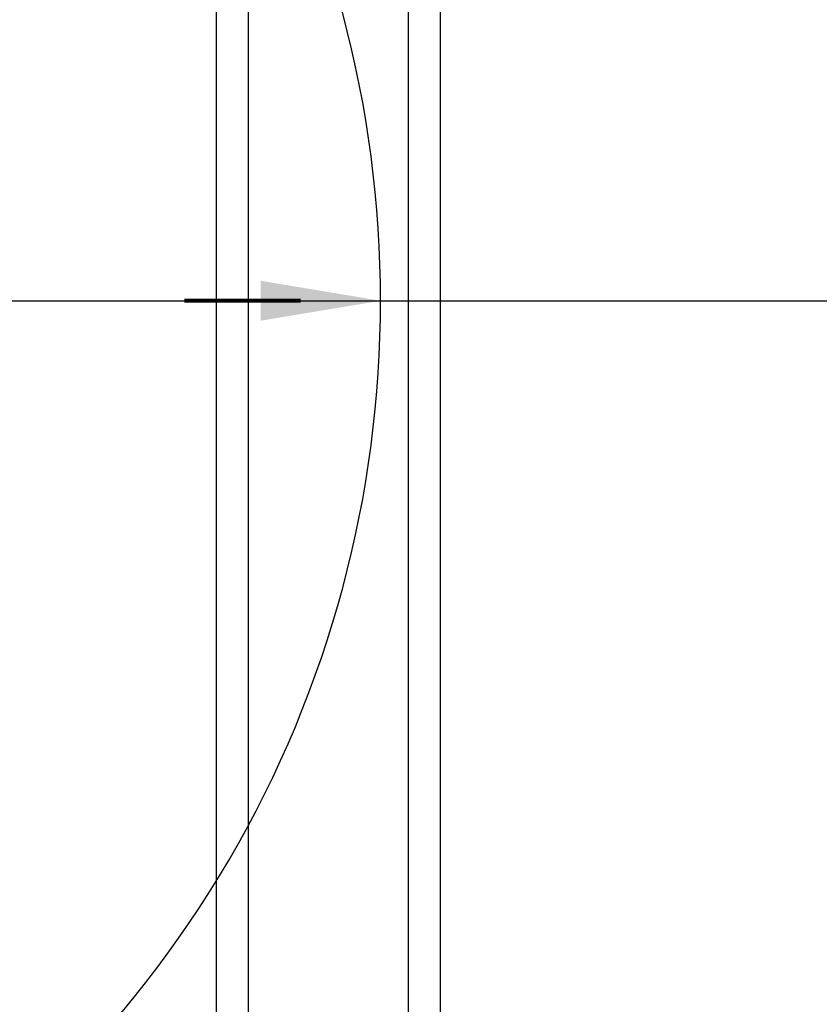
# Model space of a CAD drawing. Extents: x -169 to 7270, y -140 to 2984.
# Tile 507 of 656: x 1891 to 1916, y 1457 to 1488. Entities that reach past the tile are written whole.
import ezdxf

# ---------------------------------------------------------------- set-up
doc = ezdxf.new("R2010")
doc.units = 0
doc.header["$MEASUREMENT"] = 0
doc.linetypes.add('HIDDEN3', pattern=[0.1875, 0.125, -0.0625])
for name, color, linetype in [('MULTI-PORT-MANHOLE-HATCH', 252, 'CONTINUOUS'), ('TANK-SLOPE', 3, 'CONTINUOUS'), ('TANK-UST', 5, 'CONTINUOUS'), ('TANK-UST-RIB', 7, 'CONTINUOUS')]:
    doc.layers.add(name, color=color, linetype=linetype)

msp = doc.modelspace()

# ---------------------------------------------------------------- linework, layer by layer
at = {"layer": 'MULTI-PORT-MANHOLE-HATCH'}
msp.add_line((1422, 1479.01916), (2010, 1479.01916), dxfattribs=at)
at = {"layer": 'TANK-SLOPE'}
msp.add_lwpolyline([(1866.91525, 1513.65247), (1756.74966, 1499.01913, 0.99751231), (1756.74966, 1459.01766), (1866.91587, 1444.3843, 1.01702303)], format="xyb", close=True, dxfattribs=at)
at = {"layer": 'TANK-SLOPE', "const_width": 0.125}
msp.add_lwpolyline([(1899.63922, 1479.01839), (1895.99843, 1479.01839)], dxfattribs=at)
at = {"layer": 'TANK-SLOPE'}
msp.add_solid([(1898.38922, 1478.39339), (1902.13922, 1479.01839), (1898.38922, 1479.64339)], dxfattribs=at)
at = {"layer": 'TANK-UST'}
msp.add_lwpolyline([(1908.53602, 1540.01839, -0.95433087), (1908.53602, 1418.01839), (1904, 1418.01839), (1903, 1416.01839), (1898, 1416.01839), (1897, 1418.01839), (1887.5, 1418.01839), (1886.5, 1416.01839), (1881.5, 1416.01839), (1880.5, 1418.01839), (1871, 1418.01839), (1870, 1416.01839), (1865, 1416.01839), (1864, 1418.01839), (1854.5, 1418.01839), (1853.5, 1416.01839), (1848.5, 1416.01839), (1847.5, 1418.01839), (1838, 1418.01839)], format="xyb", dxfattribs=at)
at = {"layer": 'TANK-UST', "color": 2, "linetype": 'HIDDEN3'}
msp.add_lwpolyline([(1484.75, 1539.01839), (1480.23745, 1539.01839, 0.9539575), (1480.23745, 1419.01839), (1484.75, 1419.01839), (1580.0002, 1419.01839), (1679.01955, 1419.01839), (1904.01955, 1419.01839), (1908.51275, 1419.01839, 0.9539575), (1908.51275, 1539.01839), (1904.01955, 1539.01839), (1679.01955, 1539.01839), (1580.0002, 1539.01839)], format="xyb", close=True, dxfattribs=at)
at = {"layer": 'TANK-UST-RIB'}
for p, q in [((1898.0002, 1542.01839), (1898.0002, 1416.01839)), ((1903.0002, 1542.01839), (1903.0002, 1416.01839)), ((1897.0002, 1540.01839), (1897.0002, 1418.01839)), ((1904.0002, 1540.01839), (1904.0002, 1418.01839))]:
    msp.add_line(p, q, dxfattribs=at)

doc.saveas('drawing.dxf')
